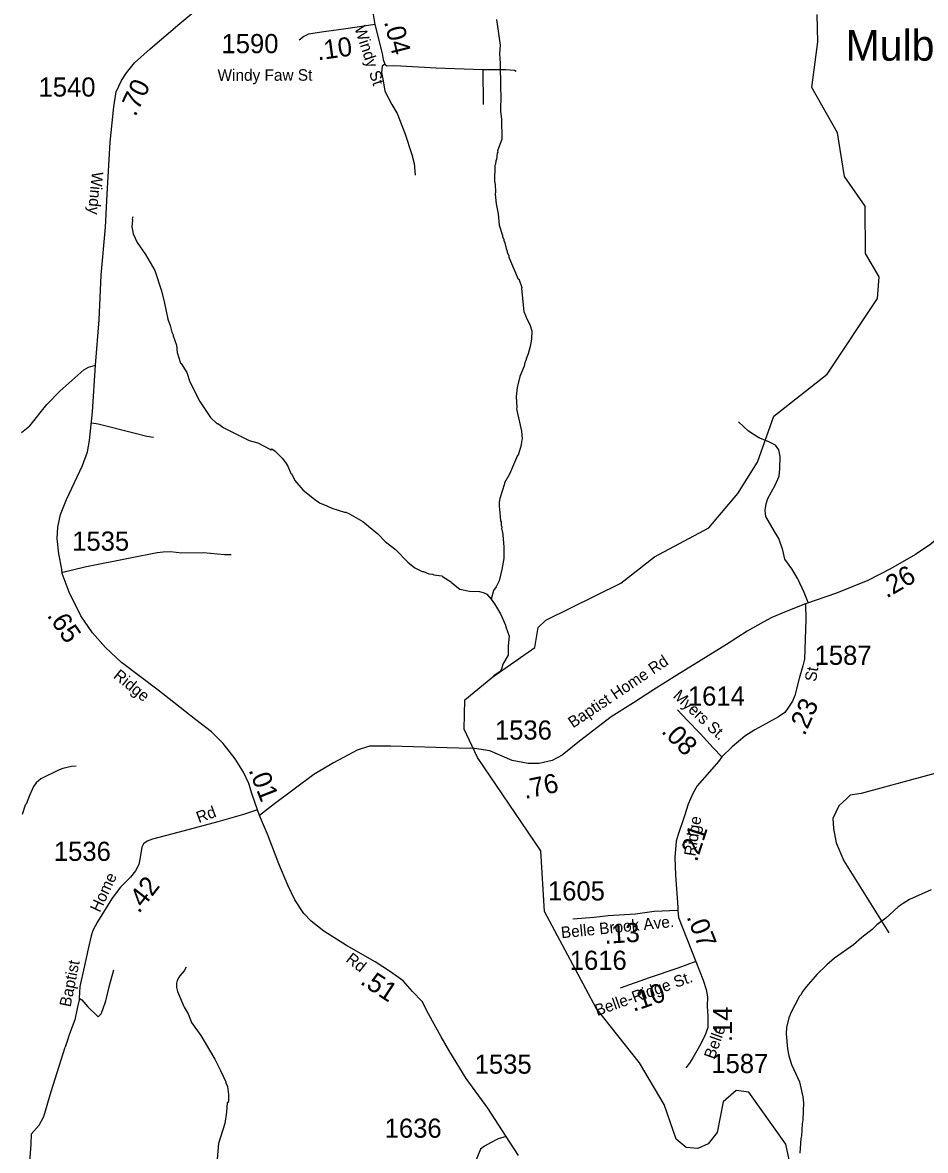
# Model space of a CAD drawing. Extents: x 1248224 to 1454986, y 825081 to 985870.
# Drawn here: x 1350937 to 1356830, y 903739 to 911096 of the extents above; entities that cross this region are included whole.
import ezdxf

# ---------------------------------------------------------------- set-up
doc = ezdxf.new("R2010")
doc.units = 0
for name, color, linetype in [('Exist Civil Demographics Community Label', 7, 'Continuous'), ('Exist Hydrographic Creek Single Shore', 7, 'Continuous'), ('Exist Hydrographic Misc Water Feature', 7, 'Continuous'), ('Exist Road Non-System Type 51', 7, 'Continuous'), ('Exist Road Secondary Mileage Hundredths English Label', 7, 'Continuous'), ('Exist Road Secondary Type 41 Attributed', 7, 'Continuous'), ('Exist Road Secondary Type 51 Attributed', 7, 'Continuous'), ('Exist Road Secondary Type 51 Label', 7, 'Continuous'), ('Exist Road Secondary Type 51 Number Label', 7, 'Continuous')]:
    doc.layers.add(name, color=color, linetype=linetype)

msp = doc.modelspace()

# ---------------------------------------------------------------- linework, layer by layer
at = {"layer": 'Exist Hydrographic Creek Single Shore'}
for points in [[(1353907.7, 906301.4), (1353819.8, 906487.1), (1353823.8, 906677.4), (1354006.8, 906827.9), (1354281.8, 907019.5), (1354301.8, 907150.4), (1354352.8, 907198.6), (1354841.8, 907438.3), (1355061.8, 907611.1), (1355416.8, 907801), (1355604.8, 908023.7), (1355734.8, 908228), (1355840.8, 908527.9), (1356188.8, 908803.1), (1356516.8, 909295.6), (1356527.8, 909436.5), (1356439.8, 909589.3), (1356437.8, 909897.9), (1356300.8, 910091.2), (1356256.8, 910377.6), (1356088.8, 910673.2), (1356128.8, 910971.2), (1356123.7, 911148.4)], [(1355969.6, 903544.8), (1355919.8, 903779.2), (1355676.8, 904118.8), (1355593.9, 904130.4), (1355508.9, 904056.6), (1355470.9, 903857.1), (1355411.8, 903782.7), (1355343.8, 903751.4), (1355268.9, 903759.4), (1355203.9, 903813.2), (1355124.8, 904038), (1354964.8, 904310.4), (1354680.8, 904667.4), (1354343.8, 905298), (1354319.8, 905692.4), (1353907.7, 906301.4)]]:
    msp.add_lwpolyline(points, dxfattribs=at)
at = {"layer": 'Exist Hydrographic Misc Water Feature'}
for points in [[(1354029.9, 911115.4), (1354055.4, 910948.7), (1354051.3, 910891.9), (1354055.5, 910830.9), (1354054.1, 910766.9), (1354057.4, 910734.8), (1354055.7, 910656.8), (1354059, 910626.8), (1354056.5, 910514.8), (1354063.5, 910466.6), (1354064.5, 910334.7), (1354036.8, 910259.3), (1354038.7, 910251.2), (1354034.5, 910243.3), (1354029.6, 910203.4), (1354025.4, 910195.5), (1354024.9, 910171.6), (1354020.7, 910163.7), (1354018.5, 910061.6), (1354022, 910039.6), (1354024.9, 909991.5), (1354022.6, 909975.6), (1354027.8, 909912.8), (1354041.7, 909847.2), (1354048.1, 909773.3), (1354070.6, 909706.5), (1354070.5, 909698.5), (1354078, 909682.3), (1354077.8, 909674.3), (1354085.5, 909658.1), (1354092.7, 909622), (1354100.4, 909605.8), (1354100.2, 909597.8), (1354111.7, 909573.5), (1354111.5, 909565.5), (1354172.3, 909422.2), (1354176.4, 909424), (1354195.1, 909367.6), (1354193, 909360.7), (1354209.6, 909211.3), (1354230.5, 909158.8), (1354247.7, 909126.4), (1354260.8, 909086.1), (1354259.6, 909030.1), (1354250.6, 908982.4), (1354237.5, 908934.7), (1354224.8, 908903), (1354224.7, 908895), (1354216.2, 908879.1), (1354211.7, 908855.2), (1354182.2, 908788), (1354164.7, 908716.3), (1354159.3, 908656.4), (1354163.8, 908584.3), (1354161.5, 908576.4), (1354194.3, 908431.7), (1354197.2, 908379.6), (1354192.9, 908363.7), (1354192.3, 908339.7), (1354172.9, 908274.1), (1354166.8, 908272.3), (1354116.1, 908149.4), (1354082.9, 908094.2), (1354083.7, 908086.8), (1354052.5, 907990.9), (1354048, 907966.9), (1354047.4, 907937), (1354051.1, 907923), (1354057.3, 907846.8), (1354061.2, 907838.7), (1354060.6, 907814.7), (1354064.5, 907806.6), (1354064.1, 907790.6), (1354068, 907782.5), (1354071.3, 907754.4), (1354078.6, 907674.9), (1354077.7, 907599.5), (1354066.4, 907528.5), (1354048.7, 907454.9), (1354027.8, 907415.4), (1354011.3, 907391.8), (1353995.1, 907333.8)], [(1351657.2, 909829.6), (1351652.9, 909815.8), (1351654.7, 909809.7), (1351651.7, 909763.8), (1351658.6, 909717.6), (1351685.4, 909661), (1351739.7, 909583.8), (1351801.3, 909478.4), (1351843.8, 909345.4), (1351864.6, 909264.9), (1351886.3, 909160.4), (1351901.4, 909120), (1351912.5, 909075.8), (1351920.1, 909059.7), (1351920, 909051.7), (1351942.6, 908991.1), (1351945.5, 908943.1), (1351968, 908874.5), (1351972, 908872.4), (1352010.6, 908813.6), (1352029.3, 908753.1), (1352094.5, 908623.6), (1352164.2, 908520.1), (1352205.3, 908481.1), (1352211.2, 908481), (1352250.6, 908452.1), (1352416.8, 908370.3), (1352472.5, 908355), (1352551.6, 908313.2), (1352557.5, 908307), (1352563.6, 908314.9), (1352585.4, 908300.5), (1352632.3, 908255.3), (1352653.6, 908226.8), (1352669.1, 908202.5), (1352688.1, 908154), (1352692.1, 908153.9), (1352715.1, 908109.4), (1352765.7, 908048.2), (1352833.5, 907993.2), (1352875.9, 907963.8), (1352923.5, 907944.7), (1352955.1, 907928), (1353038.5, 907902), (1353046.5, 907901.8), (1353066.3, 907893.4), (1353159.2, 907841.2), (1353255.4, 907761.1), (1353304.3, 907712), (1353371.1, 907658.4), (1353451.3, 907576.6), (1353498.6, 907539.5), (1353545.9, 907514.5), (1353553.9, 907514.3), (1353589.6, 907499.4), (1353613.6, 907496.9), (1353621.5, 907492.8), (1353673.4, 907487.5), (1353678.2, 907481.9), (1353736.4, 907446.1), (1353738.7, 907441.1), (1353791.5, 907400.8), (1353855.1, 907387.4), (1353919.1, 907385.9), (1353950.9, 907377.2), (1353966.7, 907366.9), (1353995.1, 907333.8)], [(1353995.1, 907333.8), (1354017.3, 907303.7), (1354055.9, 907238.8), (1354090.2, 907166), (1354092, 907154.3), (1354114, 907094.1), (1354107.3, 907029.6), (1354105.9, 906969.7), (1354072.6, 906910.4), (1354063.9, 906878.6), (1354055.6, 906862.8), (1354012.9, 906835.8), (1354006.8, 906827.9)], [(1351287.7, 906246), (1351257.7, 906242.8), (1351199.3, 906230), (1351171.1, 906218.7), (1351057.8, 906163.3), (1351027.3, 906136), (1351008.7, 906112.4), (1350982.1, 906054.3), (1350960.1, 905997.5), (1350955, 905991.3), (1350934.7, 905930.1)], [(1356868.2, 905438.5), (1356726.8, 905375.7), (1356684.3, 905350.7), (1356651.7, 905327.4), (1356572.1, 905255.2), (1356513.1, 905210.6), (1356482.5, 905181.3), (1356415.3, 905128.8), (1356360.2, 905080.1), (1356236.2, 904993), (1356187.3, 904950.1), (1356121.9, 904887.6), (1356054.1, 904809.1), (1356029.4, 904777.7), (1356016.9, 904754), (1356008.8, 904746.2), (1355946.2, 904627.6), (1355946, 904619.6), (1355937.6, 904603.8), (1355924.2, 904540.1), (1355921.4, 904500.1), (1355929.1, 904401.9), (1355938.1, 904355.8), (1355954.9, 904299.4), (1356008.4, 904186.2), (1356030.2, 904089.6), (1356033.3, 904049.5), (1356030.9, 903937.7), (1356026.3, 903913.7), (1356020.5, 903833.8), (1356016.2, 903817.9), (1356010, 903722.1)], [(1352004.7, 904933.6), (1351992.1, 904909.9), (1351963.4, 904878.5), (1351946.7, 904847), (1351942.4, 904831.1), (1351941.7, 904801), (1351949.1, 904774.9), (1351992.9, 904673.9), (1352017.9, 904629.3), (1352040.6, 904572.8), (1352101.9, 904489), (1352191.4, 904333.4), (1352229.7, 904260.5), (1352264.2, 904187.7), (1352263.9, 904179.7), (1352275.4, 904155.4), (1352282.3, 904103.2), (1352281.4, 904063.3), (1352279.1, 904051.4), (1352273.1, 904051.5), (1352268.4, 903988.9), (1352258.1, 903913.9), (1352217.2, 903784.8), (1352196.3, 903561.3)]]:
    msp.add_lwpolyline(points, dxfattribs=at)
at = {"layer": 'Exist Road Non-System Type 51'}
for points in [[(1353290.6, 910855.5), (1353301.5, 910824.5), (1353314.4, 910814.1), (1353366.4, 910816.7), (1353636.5, 910801.1), (1353940.4, 910790.7)], [(1353301.5, 910824.5), (1353285.2, 910811.8), (1353280, 910770.2)], [(1353280, 910770.2), (1353290.4, 910715.6), (1353301, 910649.3), (1353347.7, 910561.7), (1353382.8, 910503.3), (1353433.3, 910375.1), (1353479, 910234.6), (1353493.6, 910176.2), (1353500.8, 910099.5)], [(1353940.4, 910790.7), (1353943, 910561.9)], [(1353940.4, 910790.7), (1354091.1, 910790.7), (1354148.3, 910785.5), (1354158.4, 910779)], [(1351390.4, 908485.9), (1351430.4, 908477.7), (1351663.2, 908419.7), (1351748.6, 908399.1), (1351791.3, 908392.2)], [(1356064.2, 907312.2), (1356039.1, 907379.3), (1355997.2, 907467.4), (1355957.4, 907532.3), (1355913.4, 907595.2), (1355898.7, 907653.9), (1355873.6, 907731.5), (1355844.3, 907775.5), (1355787.7, 907874.1), (1355783.5, 907913.9), (1355789.8, 907955.8), (1355802.4, 907991.5), (1355848.5, 908077.4), (1355875.7, 908138.2), (1355879.9, 908184.3), (1355882, 908266.1), (1355873.6, 908308), (1355850.6, 908339.5), (1355804.5, 908362.5), (1355743.7, 908387.7), (1355674.6, 908429.6), (1355609.7, 908492.5)], [(1351192.7, 907508.1), (1351344, 907545), (1351640.6, 907604.3), (1351816.5, 907639.1), (1351855.3, 907643.2), (1351902.4, 907645.3), (1351976, 907637.1), (1352119.2, 907639.1), (1352256.2, 907626.8), (1352299.2, 907626.8)], [(1351429.9, 904609.8), (1351450.4, 904630.6), (1351461.3, 904658.3), (1351480.2, 904713.9), (1351505.9, 904814), (1351532.7, 904918.2)], [(1351308, 904731.8), (1351323.9, 904721.9), (1351363.5, 904676.3), (1351429.9, 904609.8)], [(1350993.8, 903845.6), (1351046.4, 903904.5), (1351077.4, 903960.3), (1351123.9, 904124.6), (1351216.2, 904412.5)], [(1350993.8, 903845.6), (1350990.7, 903780.4), (1350975.2, 903575.8), (1350965.9, 903495.2)]]:
    msp.add_lwpolyline(points, dxfattribs=at)
at = {"layer": 'Exist Road Secondary Type 41 Attributed'}
msp.add_lwpolyline([(1354094.1, 903830.3), (1354042.4, 903813.9), (1353990.8, 903789.2), (1353951.4, 903767.1), (1353926.8, 903747.4), (1353907.1, 903700.6), (1353882.5, 903639.1), (1353872.7, 903613.2)], dxfattribs=at)
at = {"layer": 'Exist Road Secondary Type 51 Attributed'}
msp.add_line((1352483.9, 905924.1), (1352469.8, 905960), dxfattribs=at)
for points in [[(1351414.5, 908861), (1351437.6, 909156.1), (1351451.4, 909448.1), (1351478.9, 909762.2), (1351489.9, 909977), (1351509.1, 910314.7), (1351533.9, 910546.1), (1351547.5, 910644.1), (1351583.3, 910718.5), (1351616.3, 910768.1), (1351668.6, 910834.2), (1351770.5, 910925.1), (1351963.1, 911090.4), (1352081.5, 911186.8), (1352185.4, 911254), (1352243.2, 911276), (1352339.6, 911298.1), (1352573.5, 911333.9), (1352793.7, 911372.5), (1352991.9, 911408.3), (1353079.9, 911435.8), (1353140.5, 911464.1)], [(1353140.5, 911464.1), (1353170, 911371.1), (1353222.7, 911162.2), (1353236.8, 911083.7)], [(1353236.8, 911083.7), (1353195.9, 911077.2), (1353047, 911054.9), (1352904, 911034.9), (1352803.2, 911019.7), (1352772.7, 911005.6), (1352742.3, 910981)], [(1353236.8, 911083.7), (1353284.8, 910893), (1353290.6, 910855.5)], [(1350930.9, 908422.3), (1350984.1, 908466.4), (1351095.3, 908603.9), (1351179.7, 908692), (1351337.4, 908831.6), (1351366.8, 908848.1), (1351414.5, 908861)], [(1352469.8, 905960), (1352435.5, 906060.4), (1352413.7, 906133.6), (1352380.3, 906206.8), (1352325.2, 906294.1), (1352246, 906393.6), (1352170.3, 906469.4), (1352069, 906548.9), (1351823.2, 906740.8), (1351583.3, 906921.9), (1351479.4, 907019.4), (1351393.2, 907115.7), (1351318.2, 907226.3), (1351241.3, 907380.4), (1351196.4, 907502.4), (1351193.8, 907530.6), (1351173.4, 907630.1), (1351163.1, 907730.2), (1351167, 907804.7), (1351184.9, 907888.1), (1351224.5, 907985), (1351329.6, 908205.8), (1351360.4, 908295.7), (1351374.5, 908370.5), (1351395, 908556.7), (1351414.5, 908861)], [(1357204.9, 907988.1), (1357135.2, 907926.2), (1356993, 907806), (1356866, 907694), (1356764.5, 907625.7), (1356603, 907531.7), (1356453.9, 907457.1), (1356249.6, 907374.2), (1356046.7, 907303.8)], [(1356046.7, 907303.8), (1355921.7, 907254.5), (1355827.8, 907214.5), (1355771.2, 907185.4), (1355665.6, 907126.8), (1355531.7, 907038.4), (1355366.1, 906936.2), (1355207.4, 906839.5), (1355055.9, 906743.4), (1354924.8, 906659.1), (1354779.8, 906567.7), (1354572.8, 906408.8), (1354459.9, 906316.4), (1354394.5, 906281.7), (1354309.8, 906263.7), (1354236.7, 906263.7), (1354132.8, 906283), (1353986.6, 906344.6), (1353886, 906360), (1353783.4, 906362.5), (1353342.1, 906375.4), (1353202.8, 906375.4), (1353120.8, 906351), (1352966.8, 906267.5), (1352838.9, 906192), (1352581.1, 905999.5), (1352483.9, 905924.1)], [(1356046.7, 907303.8), (1356048.5, 907202.3), (1356040.2, 906944), (1356030.6, 906899.7), (1356005.7, 906816.8), (1355978.2, 906705.8), (1355961.6, 906668.5), (1355931.3, 906624.3), (1355913.3, 906596.6), (1355870.5, 906567.6), (1355787.7, 906522), (1355717.3, 906482), (1355651, 906440.5), (1355568.5, 906371.9), (1355502.2, 906307)], [(1355502.2, 906307), (1355445.1, 906366), (1355360.8, 906459.2), (1355274.3, 906545.8), (1355212.3, 906612.4)], [(1357537.1, 906369), (1357177.1, 906277.1), (1356843.6, 906184.4), (1356411.3, 906067)], [(1355502.2, 906307), (1355478.7, 906275.2), (1355420.5, 906209), (1355340.9, 906116.5), (1355312.3, 906066.6), (1355280.6, 905997.7), (1355256.7, 905921.2), (1355216.8, 905799.1), (1355203.5, 905756.9), (1355194.6, 905650.4), (1355199, 905535), (1355214.6, 905326), (1355215.2, 905305)], [(1356411.3, 906067), (1356338.6, 906056.2), (1356317.1, 906034.7), (1356265.2, 905986.4), (1356225.8, 905904), (1356229.4, 905839.6), (1356247.3, 905746.5), (1356297.4, 905628.3), (1356590.9, 905159.2)], [(1352469.8, 905960), (1352379.7, 905930.9), (1352211.7, 905883.4), (1351992.3, 905823.1), (1351786.5, 905769.5), (1351750.6, 905756.6), (1351726.2, 905738.7), (1351716, 905718.1), (1351704.4, 905650.1), (1351696.7, 905603.9), (1351674.9, 905562.8), (1351642.9, 905521.7), (1351577.5, 905456.2), (1351522.5, 905385.2), (1351427.6, 905231.1), (1351396.8, 905174.6), (1351385.3, 905140), (1351366.1, 905054), (1351340.5, 904935.2), (1351311, 904809.4), (1351309.7, 904768.8), (1351308, 904731.8), (1351305.9, 904721.3), (1351294.3, 904664.8), (1351278.9, 904591.7), (1351244.3, 904499.2), (1351227.7, 904451.3), (1351216.2, 904412.5)], [(1354094.1, 903830.3), (1353974, 904013.9), (1353832.5, 904207.4), (1353725.5, 904382.2), (1353668.8, 904480.6), (1353588, 904624.8), (1353544.7, 904711.2), (1353483.5, 904776.7), (1353422.4, 904844.5), (1353339.4, 904903.5), (1353239, 904969), (1353051.7, 905075.2), (1352903.2, 905169.1), (1352820.2, 905234.7), (1352772.2, 905285), (1352715.4, 905374.6), (1352669.6, 905468.5), (1352610.6, 905608.4), (1352536.4, 905802.9), (1352483.9, 905924.1)], [(1355215.2, 905305), (1355059.5, 905298.3), (1354937.5, 905280.5), (1354760.2, 905269.4), (1354667, 905258.3), (1354529.1, 905246.8)], [(1355215.2, 905305), (1355218.7, 905257.6), (1355331.9, 904971.6)], [(1355331.9, 904971.6), (1355214.6, 904928.8), (1355026.1, 904864.3), (1354837.6, 904797.7)], [(1355331.9, 904971.6), (1355380.2, 904850.7), (1355398.2, 904788.5), (1355407.8, 904740.2), (1355406.4, 904679.4), (1355410.6, 904614.5), (1355410.6, 904581.3), (1355409.2, 904541.2), (1355389.9, 904486), (1355355.4, 904418.3), (1355311.2, 904343), (1355290.5, 904308.5), (1355267.1, 904278.3)], [(1354174.9, 903706.7), (1354094.1, 903830.3)]]:
    msp.add_lwpolyline(points, dxfattribs=at)

# ---------------------------------------------------------------- texts
at = {"layer": 'Exist Civil Demographics Community Label'}
msp.add_text('Mulberry', height=200, dxfattribs=at).set_placement((1356309, 910847.6))
at = {"layer": 'Exist Road Secondary Mileage Hundredths English Label'}
for s, rotation, p in [('.04', 284.12958, (1353295.7, 911101.2)), ('.10', 7.93966, (1352865, 910849.1)), ('.70', 64.30912, (1351673.7, 910477.5)), ('.26', 30.18635, (1356576.6, 907338.5)), ('.65', 304.21272, (1351093.7, 907228.7)), ('.23', 66.0568, (1356040.9, 906439.1)), ('.08', 314.97257, (1355100.4, 906468.5)), ('.01', 291.43147, (1352411.4, 906220.5)), ('.76', 11.98606, (1354216.3, 906031)), ('.21', 71.89426, (1355338, 905616.6)), ('.42', 52.30634, (1351696.7, 905280)), ('.07', 291.59341, (1355269.3, 905263.4)), ('.13', 3.57988, (1354737.2, 905086.5)), ('.51', 326.86633, (1353134.7, 904829)), ('.10', 18.88291, (1354924, 904642.9)), ('.14', 90, (1355568.7, 904445.5))]:
    msp.add_text(s, height=125, rotation=rotation, dxfattribs=at).set_placement(p)
at = {"layer": 'Exist Road Secondary Type 51 Label'}
for s, rotation, p in [('Windy St', 288.15082, (1353102.4, 911060.4)), ('Windy Faw St', 0.12919, (1352210.3, 910715.3)), ('Windy ', 264.7968, (1351390.2, 910125)), ('Baptist Home Rd', 33.7877, (1354529.9, 906491.3)), ('Ridge', 321.30231, (1351524.3, 906825.1)), (' St.', 81.07009, (1356111.7, 906766)), ('Myers St.', 316.99326, (1355178.5, 906697.8)), ('Rd', 20.33059, (1352087.7, 905873.3)), ('Ridge ', 81.07009, (1355328, 905654.8)), ('Home', 64.89055, (1351442, 905286.8)), ('Belle Brook Ave.', 5.75253, (1354455, 905122.9)), ('Rd', 322.0518, (1353042.1, 904975.6)), ('Baptist', 78.57031, (1351250.4, 904670.8)), ('Belle-Ridge St.', 19.70424, (1354687.9, 904614.9)), ('Belle ', 70.65078, (1355453, 904329.5))]:
    msp.add_text(s, height=75, rotation=rotation, dxfattribs=at).set_placement(p)
at = {"layer": 'Exist Road Secondary Type 51 Number Label'}
for s, p in [('1590', (1352235.9, 910896.1)), ('1540', (1351041.8, 910613)), ('1535', (1351261.4, 907651.1)), ('1587', (1356106.7, 906906.4)), ('1614', (1355279.7, 906640.6)), ('1536', (1354020.3, 906418.8)), ('1536', (1351141.8, 905627.7)), ('1605', (1354366.4, 905369.5)), ('1616', (1354508.7, 904917.1)), ('1535', (1353888.1, 904239.9)), ('1587', (1355432.8, 904243.5)), ('1636', (1353300.7, 903822))]:
    msp.add_text(s, height=125, dxfattribs=at).set_placement(p)

doc.saveas('drawing.dxf')
